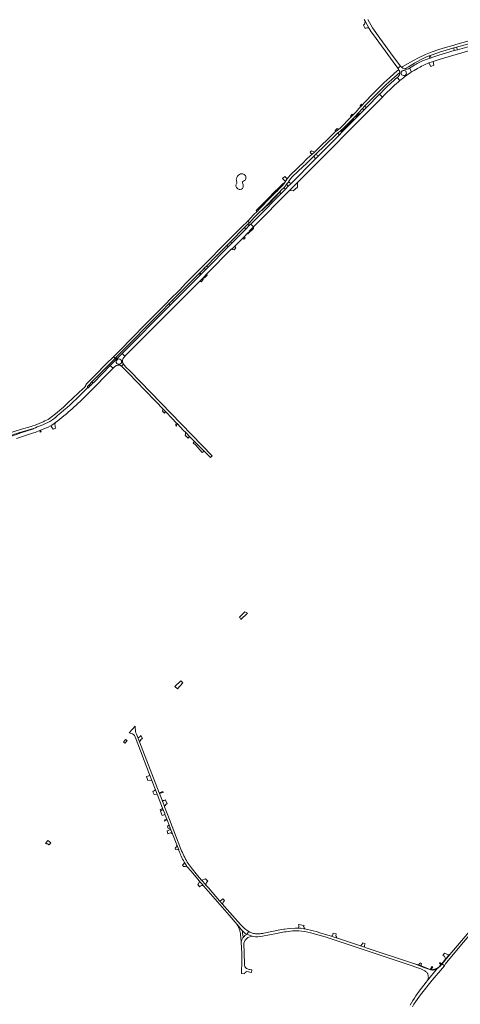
# Model space of a CAD drawing. Header units: metres. Extents: x 166325 to 190320, y 381923 to 404576.
# Tile 478 of 656: x 169504 to 170089, y 392892 to 394197. Entities that reach past the tile are written whole.
import ezdxf

# ---------------------------------------------------------------- set-up
doc = ezdxf.new("R2010")
doc.units = ezdxf.units.M
for name, color, linetype, lineweight in [('B-WE-OG-WATER_MEER-GV', 8, 'Continuous', 18), ('B-WE-VH-VERHARDING_ASFALT-GV', 8, 'Continuous', 18), ('B-WE-VH-VERHARDING_BETON-GV', 8, 'Continuous', 18), ('B-WE-VH-VERHARDING_BETONSTRAATSTEEN-GV', 8, 'Continuous', 18), ('B-WE-VH-VERHARDING_HALFVERHARDING-GV', 8, 'Continuous', 18), ('B-WE-VH-VERHARDING_STRAATBAKSTEEN-GV', 8, 'Continuous', 18)]:
    doc.layers.add(name, color=color, linetype=linetype, lineweight=lineweight)

msp = doc.modelspace()

# ---------------------------------------------------------------- linework, layer by layer
at = {"layer": 'B-WE-OG-WATER_MEER-GV', "flags": 128}
for points in [[(169792.448, 393980.257), (169791.328, 393977.508)], [(169801.25, 393983.097), (169802.743, 393983.715)], [(169803.266, 393991.079), (169802.156, 393991.961)]]:
    msp.add_lwpolyline(points, dxfattribs=at)
at = {"layer": 'B-WE-OG-WATER_MEER-GV'}
for points in [[(169791.878, 393986.227, 0.13733234), (169792.663, 393981.967)], [(169795.971, 393991.795, 0.20462423), (169791.878, 393986.227)], [(169792.663, 393981.967, -0.13515697), (169792.448, 393980.257)], [(169802.156, 393991.961, 0.29555349), (169795.971, 393991.795)], [(169799.929, 393980.459, -0.3974532), (169801.25, 393983.097)], [(169801.148, 393976.557, 0.11195588), (169799.929, 393980.459)], [(169802.743, 393983.715, 0.4270838), (169803.266, 393991.079)], [(169791.328, 393977.508, 0.41830607), (169796.839, 393971.831)], [(169796.839, 393971.831, 0.40675859), (169801.148, 393976.557)]]:
    msp.add_lwpolyline(points, format="xyb", dxfattribs=at)
at = {"layer": 'B-WE-VH-VERHARDING_ASFALT-GV', "flags": 128}
for points in [[(169961.63, 394197.139), (169962.658, 394194.998), (169965.244, 394190.08), (169968.08, 394185.302), (169970.945, 394180.974), (169974.014, 394176.788), (170000.056, 394140.874), (170006.248, 394132.592), (170008.052, 394133.91), (170009.856, 394135.228), (170000.047, 394148.135), (169982.42, 394172.341), (169972.72, 394186.031), (169966.531, 394197.318)], [(170107.088, 394167.1), (170130.129, 394173.68), (170131.342, 394174.026), (170142.323, 394177.162), (170146.186, 394178.315), (170197.432, 394193.084), (170196.924, 394196.331), (170196.875, 394196.585), (170145.095, 394181.775), (170141.33, 394180.698), (170105.754, 394170.522), (170102.046, 394169.462), (170083.085, 394164.038), (170079.311, 394162.959), (170079.189, 394162.925), (170069.248, 394160.14), (170060.466, 394157.412), (170051.589, 394154.366), (170042.878, 394150.898), (170034.539, 394146.815), (170026.151, 394142.302), (170012.07, 394134.277), (170011.067, 394134.067), (170011.711, 394133.393)], [(170047.372, 394139.565), (170050.203, 394140.682), (170053.058, 394141.737), (170056.965, 394143.066), (170060.91, 394144.277), (170131.601, 394164.735), (170132.865, 394165.101), (170138.645, 394166.774), (170153.251, 394171.001), (170159.022, 394172.641), (170166.125, 394174.66), (170192.818, 394182.246), (170192.834, 394182.25), (170191.394, 394187.365), (170148.464, 394175.192), (170142.159, 394173.34), (170132.346, 394170.546), (170131.154, 394170.207), (170108.22, 394163.678), (170103.732, 394162.4), (170085.273, 394157.142)], [(170015.6, 394131.325), (170016.311, 394132.137), (170020.085, 394134.57), (170028.057, 394139.235), (170036.268, 394143.657), (170044.183, 394147.528), (170047.746, 394148.97), (170049.189, 394149.554), (170052.787, 394151.011), (170061.378, 394153.993), (170080.228, 394159.43), (170083.935, 394160.489), (170103.339, 394166.03), (170107.088, 394167.1)], [(170085.273, 394157.142), (170081.062, 394155.942), (170060.661, 394150.131), (170052.553, 394147.406), (170050.329, 394146.579), (170048.79, 394146.006), (170042.391, 394143.625)], [(170028.606, 394137.004), (170023.739, 394133.9), (170021.397, 394132.538), (170024.447, 394127.674), (170027.777, 394129.559), (170032.112, 394132.229)], [(170005.834, 394129.449), (169995.381, 394120.529), (169987.722, 394113.234), (169974.296, 394100.033), (169961.002, 394086.437), (169959.034, 394084.175), (169956.549, 394081.366), (169954.47, 394079.041), (169952.83, 394077.012), (169950.867, 394074.806), (169947.231, 394071.07), (169946.845, 394070.673), (169944.234, 394068.018), (169943.976, 394067.755), (169929.478, 394053.009), (169927.519, 394051.49), (169924.193, 394049.075), (169924.078, 394048.992), (169922.251, 394047.566), (169895.348, 394021.213), (169891.985, 394018.299), (169889.941, 394016.527), (169885.042, 394011.935), (169879.963, 394006.97), (169875.678, 394002.974), (169870.588, 393998.065), (169865.516, 393993.052), (169863.443, 393990.922), (169861.039, 393988.268), (169859.226, 393985.923), (169859.077, 393985.73), (169857.59, 393983.464), (169856.914, 393982.422), (169855.123, 393979.655), (169852.596, 393976.706), (169852.326, 393976.426), (169848.393, 393972.342), (169845.428, 393969.344), (169845.201, 393969.115), (169837.747, 393961.579), (169822.353, 393945.969), (169819.357, 393942.886), (169814.811, 393938.208), (169806.924, 393930.093), (169809.146, 393927.86), (169815.733, 393934.628), (169824.155, 393942.985), (169825.324, 393944.193), (169828.286, 393947.251), (169845.774, 393964.958), (169848.096, 393967.267), (169849.361, 393968.575), (169851.511, 393970.797), (169854.813, 393974.128), (169856.235, 393975.563), (169858.959, 393979.159), (169860.94, 393981.775), (169861.229, 393982.164)], [(169861.229, 393982.164), (169863.807, 393986.033), (169864.262, 393986.565), (169865.55, 393988.069), (169874.427, 393996.821), (169884.859, 394006.503), (169894.755, 394016.246), (169895.023, 394016.51), (169896.843, 394018.301), (169910.37, 394031.274), (169924.123, 394044.95), (169924.601, 394045.366), (169926.117, 394046.574), (169927.846, 394047.726), (169929.12, 394048.535), (169929.863, 394049.111), (169930.245, 394049.491), (169934.592, 394053.809), (169946.301, 394065.603), (169949.323, 394068.734), (169953.97, 394073.549), (169959.153, 394079.263), (169959.17, 394079.282), (169961.665, 394081.943), (169961.831, 394082.11), (169990.298, 394110.591), (169997.993, 394117.878), (170008.788, 394127.126)], [(170008.101, 394129.472), (170007.296, 394130.798)], [(170006.606, 394114.317), (170008.842, 394116.209), (170005.32, 394120.401), (170002.641, 394118.179)], [(169983.83, 394100.134), (169983.224, 394099.432), (169981.941, 394098.142), (169983.312, 394096.782), (169985.705, 394094.406), (169988.119, 394096.884)], [(169587.327, 393701.714), (169594.61, 393708.996), (169594.487, 393709.403), (169594.441, 393709.827), (169594.476, 393710.251), (169594.589, 393710.661), (169594.777, 393711.043), (169595.003, 393711.35), (169596.548, 393713.027), (169600.074, 393716.855), (169600.433, 393717.245), (169619.001, 393735.941), (169630.968, 393748.043), (169628.872, 393750.173), (169619.33, 393740.698), (169604.909, 393726.094), (169598.846, 393720.128), (169594.107, 393715.297), (169593.792, 393714.972), (169593.292, 393714.367), (169592.856, 393713.714), (169592.489, 393713.02), (169592.435, 393712.85), (169592.27, 393712.372), (169592.087, 393711.91), (169590.369, 393709.457), (169588.753, 393707.887), (169575.218, 393695.596), (169567.859, 393688.573), (169561.649, 393682.647), (169560.976, 393682.005), (169554.236, 393676.335), (169543.884, 393668.18), (169542.211, 393666.902), (169537.889, 393665.155), (169535.414, 393663.91), (169530.168, 393661.518), (169524.951, 393659.512), (169521.783, 393658.548), (169519.64, 393657.896), (169506.786, 393653.984)], [(169594.791, 393700.979), (169628.339, 393734.957), (169626.031, 393737.169), (169624.705, 393738.44), (169602.716, 393716.154), (169602.069, 393715.496), (169597.732, 393711.082), (169597.183, 393710.523), (169595.076, 393708.531), (169594.61, 393708.996), (169587.327, 393701.714)], [(169522.747, 393655.185), (169522.885, 393654.77), (169522.843, 393654.75), (169522.881, 393654.637), (169504.475, 393648.663)], [(169507.634, 393650.57), (169522.747, 393655.185)], [(169500.365, 393641.852), (169522.731, 393649.267)], [(169531.05, 393652.24), (169532.1, 393652.667)], [(169657.754, 393257.256), (169657.696, 393258.355), (169657.701, 393259.456), (169657.752, 393260.36), (169649.634, 393251.635)], [(169655.392, 393249.379), (169656.608, 393248.004), (169657.542, 393246.423), (169676.892, 393196.27), (169679.878, 393188.531), (169684.609, 393176.269), (169684.722, 393175.977), (169686.808, 393170.569), (169694.023, 393151.87), (169694.878, 393149.652), (169696.822, 393144.614), (169697.219, 393143.585)], [(169718.465, 393097.623), (169708.823, 393121.973), (169701.043, 393142.373), (169696.67, 393153.682), (169696.032, 393155.33), (169694.197, 393160.076), (169693.913, 393160.81), (169693.292, 393162.415), (169689.884, 393171.229), (169689.51, 393172.197), (169663.477, 393239.516), (169661.194, 393245.42), (169659.422, 393250.002)], [(169697.219, 393143.585), (169699.627, 393137.345), (169700.079, 393136.174), (169702.814, 393129.084), (169704.116, 393125.71), (169704.196, 393125.502), (169707.169, 393117.796), (169712.776, 393103.264), (169715.434, 393096.374), (169715.732, 393095.603)], [(169722.658, 393080.652), (169723.151, 393079.764), (169724.404, 393077.666), (169725.75, 393075.626), (169726.858, 393074.237), (169731.333, 393068.623), (169742.913, 393055.239), (169744.442, 393053.472), (169746.948, 393050.575), (169748.33, 393048.978), (169782.23, 393009.801), (169792.944, 392997.574), (169796.19, 392993.869), (169796.691, 392993.298), (169798.387, 392991.116), (169800.236, 392989.061), (169801.12, 392988.175), (169802.032, 392987.318), (169803.785, 392985.859), (169805.685, 392984.597), (169808.379, 392988.218), (169807.393, 392988.852), (169805.817, 392989.939), (169804.286, 392991.089), (169802.803, 392992.301), (169801.371, 392993.57), (169799.991, 392994.897), (169798.667, 392996.277), (169797.4, 392997.71), (169776.19, 393021.59), (169773.73, 393024.405), (169769.741, 393028.97), (169754.748, 393046.128), (169751.565, 393049.771), (169750.525, 393050.961), (169746.734, 393055.299), (169745.88, 393056.277), (169740.203, 393062.773), (169731.902, 393073.072), (169729.236, 393076.541), (169726.836, 393080.199)], [(169873.809, 392992.838), (169871.826, 392992.788), (169869.85, 392992.62), (169861.95, 392992.24), (169856.159, 392991.447), (169854.758, 392991.261), (169852.182, 392990.863), (169849.619, 392990.39), (169828.396, 392986.018), (169827.159, 392985.79), (169825.395, 392985.535), (169823.621, 392985.359), (169821.841, 392985.263), (169820.059, 392985.247), (169818.278, 392985.311), (169817.38, 392985.387), (169816.034, 392985.565), (169814.7, 392985.821), (169813.384, 392986.153), (169812.089, 392986.56), (169810.82, 392987.041), (169809.582, 392987.595), (169808.379, 392988.218), (169805.685, 392984.597), (169812.663, 392981.926), (169812.818, 392981.937), (169812.974, 392981.947), (169814.102, 392981.79)], [(169826.67, 392982.04), (169836.02, 392983.71), (169845.323, 392985.63), (169851.536, 392986.912), (169855.743, 392987.78), (169857.88, 392988.087), (169861.027, 392988.539), (169866.341, 392989.04), (169870.637, 392989.191), (169874.933, 392989.02)], [(169882.619, 392991.73), (169881.597, 392991.919), (169877.498, 392992.61), (169875.657, 392992.776), (169873.809, 392992.838)], [(169890.572, 392986.599), (169895.315, 392985.393), (169900.03, 392984.08), (169909.57, 392981.13), (170023.801, 392943.409), (170030.151, 392941.22), (170036.591, 392938.76), (170040.073, 392937.195), (170041.034, 392936.671), (170041.963, 392936.089), (170042.853, 392935.452), (170043.68, 392934.78), (170044.277, 392934.161), (170044.815, 392933.489), (170045.287, 392932.77), (170045.691, 392932.011), (170046.022, 392931.217), (170046.278, 392930.396), (170046.457, 392929.554), (170046.557, 392928.7), (170046.577, 392927.84), (170046.518, 392926.982), (170046.378, 392926.133), (170046.161, 392925.301), (170045.867, 392924.492), (170045.5, 392923.715), (170045.107, 392923.043), (170058.938, 392939.684), (170058.882, 392939.637), (170058.148, 392939.087), (170057.369, 392938.602), (170056.55, 392938.188), (170055.699, 392937.846), (170054.822, 392937.58), (170053.924, 392937.391), (170053.013, 392937.281), (170052.097, 392937.251), (170051.181, 392937.301), (170050.273, 392937.43), (170049.379, 392937.638), (170048.507, 392937.923), (170040.745, 392940.824), (170028.84, 392945.3), (170024.231, 392946.76), (169964.224, 392966.596), (169961.937, 392967.352), (169956.602, 392969.116), (169925.882, 392979.272), (169924.178, 392979.835), (169917.813, 392981.939), (169910.458, 392984.37), (169904.083, 392986.314), (169897.677, 392988.15)], [(169802.708, 392945.35), (169801.835, 392973.061), (169803.68, 392976.86), (169807.256, 392980.551), (169812.663, 392981.926), (169805.685, 392984.597)], [(169798.081, 392974.053), (169798.961, 392959.263), (169799.05, 392949.406), (169798.57, 392932.796), (169802.631, 392932.225)], [(169805.82, 392935.11), (169812.126, 392934.143), (169812.572, 392937.415), (169809.847, 392938.032)], [(170025.558, 392888.67), (170027.513, 392891.921), (170029.535, 392895.129), (170031.626, 392898.295), (170033.782, 392901.415), (170036.004, 392904.49), (170051.746, 392923.85), (170067.89, 392942.92), (170064.849, 392945.347), (170063.965, 392944.334), (170063.363, 392943.641), (170062.353, 392942.575), (170061.286, 392941.567), (170060.165, 392940.618), (170058.995, 392939.731), (170058.938, 392939.684), (170045.107, 392923.043), (170043.681, 392920.959), (170034.499, 392909.302), (170032.314, 392906.301), (170030.191, 392903.255), (170028.132, 392900.166), (170026.137, 392897.035), (170024.207, 392893.863), (170022.343, 392890.652)]]:
    msp.add_lwpolyline(points, dxfattribs=at)
at = {"layer": 'B-WE-VH-VERHARDING_ASFALT-GV'}
for points in [[(170042.391, 394143.625, 0.05606764), (170028.606, 394137.004)], [(170032.112, 394132.229, -0.03069443), (170047.372, 394139.565)], [(170007.296, 394130.798, -0.06225493), (170005.834, 394129.449)], [(170008.788, 394127.126, 0.09333524), (170008.101, 394129.472)], [(170011.711, 394133.393, 0.14818557), (170015.6, 394131.325)], [(170002.641, 394118.179, 0.02121757), (169983.83, 394100.134)], [(169988.119, 394096.884, -0.01932042), (170006.606, 394114.317)], [(169552.042, 393663.065, 0.03841854), (169594.791, 393700.979)], [(169587.327, 393701.714, -0.02597281), (169554.635, 393672.149)], [(169532.915, 393659.074, 0.09873155), (169554.635, 393672.149)], [(169506.786, 393653.984, 0.034342), (169485.264, 393646.34)], [(169532.915, 393659.074, -0.01369777), (169522.747, 393655.185)], [(169532.1, 393652.667, 0.02838937), (169545.301, 393658.638)], [(169545.301, 393658.638, 0.01736756), (169552.042, 393663.065)], [(169481.079, 393640.631, -0.0483247), (169507.634, 393650.57)], [(169504.475, 393648.663, 0.0274454), (169482.056, 393640.056)], [(169522.731, 393649.267, 0.01403323), (169531.05, 393652.24)], [(169649.634, 393251.635, -0.16947974), (169655.392, 393249.379)], [(169659.422, 393250.002, -0.09757727), (169657.754, 393257.256)], [(169715.732, 393095.603, 0.04374383), (169722.658, 393080.652)], [(169726.836, 393080.199, -0.04174037), (169718.465, 393097.623)], [(169874.933, 392989.02, -0.0504591), (169890.572, 392986.599)], [(169897.677, 392988.15, 0.02373136), (169882.619, 392991.73)], [(169805.685, 392984.597, 0.09423668), (169801.216, 392980.768)], [(169814.102, 392981.79, 0.08052175), (169826.67, 392982.04)], [(169805.476, 392939.266, -0.26754492), (169802.708, 392945.35)], [(169809.847, 392938.032, -0.17474717), (169805.476, 392939.266)], [(169802.631, 392932.225, -0.29700125), (169805.82, 392935.11)]]:
    msp.add_lwpolyline(points, format="xyb", dxfattribs=at)
at = {"layer": 'B-WE-VH-VERHARDING_ASFALT-GV', "flags": 128}
for points in [[(169833.463, 393948.664), (169810.971, 393926.024), (169812.575, 393924.411), (169814.565, 393922.411), (169862.321, 393970.384), (169872.953, 393981.03), (169985.705, 394094.406), (169983.312, 394096.782), (169981.941, 394098.142), (169964.815, 394080.924), (169960.461, 394076.515), (169951.876, 394067.895), (169947.542, 394063.561), (169932.382, 394048.215), (169927.785, 394043.615), (169900.998, 394016.659), (169896.765, 394012.414), (169864.519, 393979.911), (169860.316, 393975.708), (169857.557, 393972.947), (169852.914, 393968.296), (169850.321, 393965.69), (169838.002, 393953.311), (169837.721, 393953.024)], [(169727.869, 393845.853), (169742.424, 393860.526), (169743.299, 393861.409), (169747.699, 393865.844), (169749.707, 393867.882), (169752.138, 393870.348), (169764.776, 393883.172), (169779.96, 393898.453), (169783.51, 393902.027), (169784.564, 393903.087), (169802.488, 393921.269), (169802.85, 393921.627), (169807.197, 393925.93), (169809.146, 393927.86), (169806.924, 393930.093), (169806.839, 393930.005), (169805.167, 393928.312), (169800.534, 393923.62), (169797.046, 393920.089), (169781.67, 393904.705), (169777.584, 393900.618), (169750.355, 393873.171), (169746.098, 393868.824), (169731.183, 393853.9), (169724.979, 393847.541), (169716.394, 393838.637), (169703.857, 393826.032), (169699.101, 393821.251), (169683.226, 393805.291), (169670.68, 393792.41), (169654.219, 393775.692), (169637.134, 393758.376), (169628.872, 393750.173), (169630.968, 393748.043), (169631.11, 393748.186), (169632.008, 393749.095), (169636.967, 393754.109), (169651.98, 393769.109), (169675.498, 393792.809), (169692.735, 393810.247), (169702.994, 393820.719), (169706.918, 393824.725), (169708.249, 393826.083)], [(169742.806, 393850.049), (169747.69, 393854.899), (169747.765, 393854.972), (169752.68, 393859.888), (169785.543, 393893.157), (169785.933, 393892.766), (169789.795, 393896.693), (169800.333, 393907.369), (169802.152, 393909.205), (169802.582, 393909.639), (169806.32, 393913.4), (169809.282, 393916.373), (169808.89, 393916.723), (169814.505, 393922.351), (169814.565, 393922.411), (169812.575, 393924.411), (169810.971, 393926.024), (169810.396, 393925.445), (169809.878, 393924.914), (169803.832, 393918.718), (169786.899, 393901.732), (169786.405, 393901.234), (169780.431, 393895.219), (169780.334, 393895.192), (169779.551, 393894.357), (169755.013, 393869.562), (169750.5, 393865.114), (169745.365, 393859.859), (169745.151, 393859.636), (169744.292, 393858.738), (169744.152, 393858.592), (169709.313, 393823.667), (169703.773, 393818.134), (169640.439, 393754.332), (169642.182, 393752.592), (169644.006, 393750.772), (169712.912, 393820.007)], [(169788.868, 393891.943), (169791.266, 393894.449), (169790.729, 393895.369), (169790.632, 393895.535), (169790.364, 393895.995), (169790.177, 393896.315), (169789.795, 393896.693), (169785.933, 393892.766), (169786.304, 393892.394), (169786.83, 393892.918), (169787.223, 393892.419)], [(169757.79, 393616.76), (169759.947, 393618.748), (169650.967, 393730.882), (169645.509, 393736.562), (169642.133, 393740.401), (169639.551, 393737.773), (169643.121, 393734.367), (169648.497, 393728.903), (169660.34, 393716.587), (169669.551, 393706.88), (169685.757, 393690.143), (169693.976, 393681.682), (169697.657, 393677.892), (169698.472, 393677.043), (169706.889, 393668.274), (169712.209, 393662.768), (169713.192, 393661.751), (169722.005, 393652.628), (169724.249, 393650.308), (169730.85, 393643.482), (169733.925, 393640.303), (169736.32, 393637.894), (169749.053, 393625.068), (169757.407, 393616.408)], [(170243.017, 393151.581), (170244.543, 393153.389), (170246.811, 393156.075), (170267.984, 393181.152), (170281.043, 393196.204), (170288.814, 393204.482), (170299.312, 393215.093), (170350.112, 393263.513), (170348.048, 393265.684), (170297.573, 393217.693), (170286.834, 393207.044), (170278.833, 393198.452), (170270.913, 393189.492), (170262.144, 393179.243), (170110.859, 393000), (170075.261, 392957.76), (170064.849, 392945.347), (170067.89, 392942.92), (170069.43, 392945.46), (170071.311, 392947.83), (170088.272, 392968.25)]]:
    msp.add_lwpolyline(points, close=True, dxfattribs=at)
at = {"layer": 'B-WE-VH-VERHARDING_BETON-GV', "flags": 128}
for points in [[(169702.814, 393129.084), (169700.502, 393127.856), (169701.554, 393124.985), (169704.116, 393125.71)], [(169712.776, 393103.264), (169712.387, 393101.016), (169711.898, 393100.237), (169710.635, 393098.573), (169711.246, 393097.162), (169712.991, 393097.323), (169715.434, 393096.374)], [(169744.442, 393053.472), (169742.913, 393055.239), (169742.791, 393054.172), (169742.639, 393053.339), (169742.295, 393052.285), (169741.8, 393051.457), (169740.843, 393050.675), (169742.98, 393047.387), (169743.973, 393048.254), (169745.704, 393049.085), (169747.488, 393049.119), (169748.33, 393048.978), (169746.948, 393050.575)]]:
    msp.add_lwpolyline(points, close=True, dxfattribs=at)
at = {"layer": 'B-WE-VH-VERHARDING_BETONSTRAATSTEEN-GV', "flags": 128}
for points in [[(169968.08, 394185.302), (169965.244, 394190.08), (169962.658, 394194.998), (169962.133, 394191.946), (169961.756, 394190.815), (169960.778, 394189.64), (169960.981, 394188.911), (169962.749, 394185.455), (169963.365, 394185.925), (169965.094, 394186.33), (169966.133, 394186.254), (169966.783, 394186.102)], [(170049.189, 394149.554), (170047.746, 394148.97), (170048.694, 394146.279), (170048.79, 394146.006), (170050.329, 394146.579), (170050.228, 394146.842)], [(170083.935, 394160.489), (170080.228, 394159.43), (170081.062, 394155.942), (170085.273, 394157.142)], [(169950.069, 394068.293), (169954.645, 394072.919), (169953.97, 394073.549), (169949.323, 394068.734)], [(169960.461, 394076.515), (169964.815, 394080.924), (169963.686, 394081.126), (169961.831, 394082.11), (169961.665, 394081.943), (169959.17, 394079.282), (169959.153, 394079.263), (169960.256, 394078.364)], [(169947.065, 394064.851), (169947.315, 394065.081), (169946.902, 394065.42), (169946.622, 394065.558), (169946.301, 394065.603), (169934.592, 394053.809), (169930.245, 394049.491), (169930.621, 394048.762), (169930.868, 394048.593), (169931.138, 394048.85)], [(169947.542, 394063.561), (169951.876, 394067.895), (169950.393, 394068.196), (169950.069, 394068.293), (169949.323, 394068.734), (169946.301, 394065.603), (169946.622, 394065.558), (169946.902, 394065.42), (169947.315, 394065.081), (169947.745, 394064.348), (169947.71, 394063.984)], [(169924.193, 394049.075), (169927.519, 394051.49), (169926.634, 394052.15), (169925.575, 394052.94), (169922.888, 394050.158), (169923.442, 394049.698)], [(169927.785, 394043.615), (169932.382, 394048.215), (169931.272, 394048.315), (169930.868, 394048.593), (169930.621, 394048.762), (169930.245, 394049.491), (169929.863, 394049.111), (169929.12, 394048.535), (169927.846, 394047.726), (169926.117, 394046.574), (169926.638, 394046.429), (169927.006, 394046.056), (169927.437, 394045.62), (169927.69, 394045.002)], [(169889.839, 394021.499), (169891.985, 394018.299), (169895.348, 394021.213), (169891.589, 394023.179)], [(169896.765, 394012.414), (169900.998, 394016.659), (169897.204, 394018.069), (169896.843, 394018.301), (169895.023, 394016.51), (169894.755, 394016.246)], [(169852.326, 393976.426), (169852.596, 393976.706), (169855.123, 393979.655), (169854.435, 393980.329), (169850.924, 393976.783)], [(169853.168, 393986.291), (169856.914, 393982.422), (169857.59, 393983.464), (169859.077, 393985.73), (169859.226, 393985.923), (169856.202, 393989.205)], [(169864.519, 393979.911), (169862.691, 393980.812), (169861.561, 393981.845), (169861.229, 393982.164), (169860.94, 393981.775), (169858.959, 393979.159), (169859.333, 393978.482), (169860.316, 393975.708)], [(169867.156, 393970.069), (169872.801, 393975.16), (169872.953, 393981.03), (169862.321, 393970.384)], [(169845.201, 393969.115), (169845.428, 393969.344), (169845.047, 393971.06), (169844.806, 393970.817), (169832, 393957.909), (169818.219, 393944.018), (169819.357, 393942.886), (169822.353, 393945.969), (169837.747, 393961.579)], [(169825.324, 393944.193), (169825.67, 393943.837), (169832.294, 393950.495), (169832.667, 393950.873), (169835.666, 393953.908), (169849.759, 393968.169), (169849.361, 393968.575), (169848.096, 393967.267), (169845.774, 393964.958), (169828.286, 393947.251)], [(169845.047, 393971.06), (169845.428, 393969.344), (169848.393, 393972.342), (169852.326, 393976.426), (169850.924, 393976.783), (169850.027, 393975.877), (169847.353, 393973.385)], [(169852.914, 393968.296), (169857.557, 393972.947), (169855.538, 393973.403), (169855.141, 393973.725), (169854.813, 393974.128), (169851.511, 393970.797), (169849.361, 393968.575), (169849.759, 393968.169), (169849.917, 393968.008), (169850.048, 393967.671), (169850.321, 393965.69)], [(169809.878, 393924.914), (169807.98, 393925.173), (169807.197, 393925.93), (169802.85, 393921.627), (169802.891, 393921.587), (169803.227, 393921.189), (169803.498, 393920.744), (169803.698, 393920.263), (169803.822, 393919.757), (169803.867, 393919.238), (169803.832, 393918.718)], [(169814.45, 393920.105), (169814.505, 393922.351), (169808.89, 393916.723), (169809.282, 393916.373), (169806.32, 393913.4), (169806.776, 393912.947), (169806.883, 393913.044), (169807.314, 393912.885)], [(169786.405, 393901.234), (169783.51, 393902.027), (169779.96, 393898.453), (169780.157, 393897.586), (169780.431, 393895.219)], [(169755.013, 393869.562), (169752.75, 393870.023), (169752.138, 393870.348), (169749.707, 393867.882), (169750.123, 393867.382), (169750.5, 393865.114)], [(169743.299, 393861.409), (169742.424, 393860.526), (169744.292, 393858.738), (169745.151, 393859.636)], [(169748.048, 393852.695), (169747.69, 393854.899), (169742.806, 393850.049), (169745.175, 393849.272)], [(169753.283, 393858.529), (169752.68, 393859.888), (169747.765, 393854.972), (169749.501, 393854.626)], [(169709.313, 393823.667), (169707.447, 393824.463), (169706.918, 393824.725), (169702.994, 393820.719), (169703.183, 393820.174), (169703.773, 393818.134)], [(169632.256, 393748.844), (169632.008, 393749.095), (169631.11, 393748.186), (169632.665, 393746.672), (169633.542, 393747.55)], [(169602.069, 393715.496), (169600.9, 393716.029), (169600.074, 393716.855), (169596.548, 393713.027), (169597.611, 393711.82), (169597.732, 393711.082)], [(169693.797, 393678.103), (169696.547, 393675.575), (169697.461, 393676.638), (169698.472, 393677.043), (169697.657, 393677.892), (169693.976, 393681.682), (169694.229, 393679.671)], [(169711.625, 393660.048), (169711.491, 393659.378), (169712.434, 393658.177), (169713.192, 393661.751), (169712.209, 393662.768)], [(169723.871, 393646.096), (169724.987, 393644.963), (169725.148, 393645.007), (169728.118, 393642.245), (169729.05, 393643.372), (169730.85, 393643.482), (169724.249, 393650.308), (169724.511, 393647.76)], [(169734.408, 393636.196), (169737.952, 393632.779), (169746.654, 393623.425), (169749.053, 393625.068), (169736.32, 393637.894)], [(169797.978, 393401.871), (169806.677, 393410.225), (169803.021, 393412.026), (169796.097, 393404.799), (169796.339, 393404.422)], [(169646.945, 393241.365), (169644.839, 393243.05), (169642.185, 393239.412), (169644.216, 393237.991)], [(169661.194, 393245.42), (169663.477, 393239.516), (169665.088, 393242.262), (169665.399, 393242.676), (169667.353, 393244.191), (169665.236, 393248.206), (169664.101, 393246.929), (169663.016, 393245.84), (169662.396, 393245.532)], [(169676.892, 393196.27), (169675.664, 393194.674), (169672.906, 393193.812), (169674.626, 393188.558), (169676.942, 393188.997), (169679.878, 393188.531)], [(169684.722, 393175.977), (169684.609, 393176.269), (169682.611, 393174.685), (169682.282, 393174.381), (169681.256, 393173.903), (169681.29, 393173.263), (169682.925, 393169.874), (169686.808, 393170.569)], [(169694.023, 393151.87), (169693.038, 393150.576), (169690.706, 393149.832), (169691.128, 393148.177), (169694.878, 393149.652)], [(169693.589, 393142.255), (169697.219, 393143.585), (169696.822, 393144.614), (169694.878, 393149.652), (169691.128, 393148.177), (169692.572, 393144.323)], [(169696.4, 393134.914), (169696.466, 393134.744), (169698.327, 393135.481), (169700.079, 393136.174), (169699.627, 393137.345), (169697.809, 393136.625), (169696.09, 393135.945), (169696.172, 393135.733)], [(169704.196, 393125.502), (169703.954, 393123.743), (169703.572, 393123.208), (169699.97, 393121.844), (169701.141, 393117.756), (169704.686, 393118.915), (169705.217, 393118.936), (169707.169, 393117.796)], [(169541.734, 393109.14), (169538.608, 393104.957), (169540.02, 393104.721), (169541.488, 393104.325), (169543.407, 393103.12), (169545.779, 393105.81)], [(169724.404, 393077.666), (169723.151, 393079.764), (169721.656, 393077.435), (169720.579, 393076.467), (169721.721, 393074.298), (169724.458, 393074.661), (169726.858, 393074.237), (169725.75, 393075.626)], [(169746.734, 393055.299), (169750.525, 393050.961), (169751.565, 393049.771), (169751.639, 393051.817), (169752.277, 393053.411), (169753.907, 393055.042), (169750.934, 393058.353), (169749.644, 393057.496), (169747.463, 393056.603), (169745.88, 393056.277)], [(169776.315, 393029.377), (169773.804, 393031.791), (169772.528, 393030.484), (169771.474, 393029.628), (169769.741, 393028.97), (169773.73, 393024.405), (169774.06, 393025.981), (169774.503, 393027.002), (169775.044, 393027.801)], [(169873.809, 392992.838), (169875.657, 392992.776), (169877.498, 392992.61), (169881.597, 392991.919), (169882.619, 392991.73), (169881.695, 392993.013), (169881.189, 392994.942), (169881.802, 392996.476), (169874.333, 392997.508), (169874.908, 392995.851), (169874.705, 392994.512)], [(170075.261, 392957.76), (170074.861, 392958.11), (170074.259, 392957.379), (170073.008, 392955.859), (170070.529, 392952.847), (170069.457, 392951.545), (170066.121, 392947.49), (170064.531, 392945.6), (170064.849, 392945.347)]]:
    msp.add_lwpolyline(points, close=True, dxfattribs=at)
for points in [[(170011.711, 394133.393), (170011.067, 394134.067), (170009.856, 394135.228), (170008.052, 394133.91), (170006.248, 394132.592), (170006.807, 394131.605), (170007.296, 394130.798), (170008.101, 394129.472)], [(170024.447, 394127.674), (170021.397, 394132.538)], [(170006.346, 394121.334), (170005.32, 394120.401), (170008.842, 394116.209)], [(170008.842, 394116.209), (170008.885, 394116.158), (170013.415, 394119.93), (170015.347, 394121.513)], [(169640.439, 393754.332), (169640.33, 393754.435), (169633.542, 393747.55), (169632.665, 393746.672), (169632.489, 393746.496), (169624.613, 393738.547), (169624.705, 393738.44), (169626.031, 393737.169), (169628.339, 393734.957), (169628.418, 393734.881), (169630.907, 393737.38)], [(169642.668, 393749.253), (169644.087, 393750.691), (169644.006, 393750.772), (169642.182, 393752.592), (169640.439, 393754.332)], [(169639.551, 393737.773), (169642.133, 393740.401)], [(169917.813, 392981.939), (169924.178, 392979.835), (169925.882, 392979.272), (169925.405, 392979.841), (169924.981, 392980.451), (169924.616, 392981.094), (169924.313, 392981.762), (169924.076, 392982.448)], [(169924.076, 392982.448), (169924.072, 392982.46), (169924.116, 392985.135), (169920.461, 392986.075), (169920.104, 392984.674)], [(169961.946, 392970.19), (169962.64, 392971.85), (169959.27, 392973.17), (169959.051, 392972.249), (169958.696, 392971.586), (169958.036, 392970.662), (169957.454, 392969.96), (169957.047, 392969.613), (169956.602, 392969.116), (169961.937, 392967.352), (169961.82, 392969.238)], [(170046.632, 392939.058), (170037.198, 392942.676), (170033.251, 392944.19), (170033.183, 392944.207), (170028.84, 392945.3), (170040.745, 392940.824), (170048.507, 392937.923), (170049.379, 392937.638), (170050.273, 392937.43), (170051.181, 392937.301), (170052.097, 392937.251), (170053.013, 392937.281), (170053.924, 392937.391), (170054.822, 392937.58), (170055.699, 392937.846)], [(170055.699, 392937.846), (170056.55, 392938.188), (170057.369, 392938.602), (170058.148, 392939.087), (170058.882, 392939.637), (170058.938, 392939.684), (170058.995, 392939.731), (170060.165, 392940.618), (170061.286, 392941.567), (170062.353, 392942.575), (170063.363, 392943.641), (170063.965, 392944.334), (170064.849, 392945.347), (170064.531, 392945.6), (170064.395, 392945.438), (170064.326, 392945.356), (170063.47, 392944.441), (170062.421, 392943.32)]]:
    msp.add_lwpolyline(points, dxfattribs=at)
at = {"layer": 'B-WE-VH-VERHARDING_BETONSTRAATSTEEN-GV'}
for points in [[(170008.788, 394127.126, -0.25381222), (170006.346, 394121.334)], [(170011.108, 394124.044, -0.21976744), (170010.415, 394126.759)], [(170011.736, 394129.058, 0.15862787), (170010.415, 394126.759)], [(170011.108, 394124.044, 0.17231195), (170013.587, 394122.833)], [(170011.736, 394129.058, -0.20156882), (170014.405, 394129.728)], [(170016.189, 394123.528, -0.19418819), (170013.587, 394122.833)], [(170014.405, 394129.728, -0.16565666), (170016.681, 394128.509)], [(170015.347, 394121.513, -0.03662136), (170024.447, 394127.674)], [(170021.397, 394132.538, -0.20306086), (170015.6, 394131.325)], [(170016.189, 394123.528, 0.19121463), (170017.452, 394125.791)], [(170016.681, 394128.509, -0.19238646), (170017.452, 394125.791)], [(169632.687, 393742.512, -0.19326433), (169632.834, 393745.239)], [(169634.718, 393747.043, 0.16974217), (169632.834, 393745.239)], [(169637.497, 393747.007, 0.1928754), (169634.718, 393747.043)], [(169639.444, 393745.03, 0.15035579), (169637.497, 393747.007)], [(169639.353, 393742.178, 0.19600464), (169639.444, 393745.03)], [(169642.133, 393740.401, -0.38488536), (169642.668, 393749.253)], [(169630.907, 393737.38, -0.35134157), (169639.551, 393737.773)], [(169634.533, 393740.441, -0.17589149), (169632.687, 393742.512)], [(169634.533, 393740.441, 0.19853707), (169637.399, 393740.372)], [(169637.399, 393740.372, 0.1441559), (169639.353, 393742.178)], [(169920.104, 392984.674, -0.21686718), (169917.813, 392981.939)], [(169961.82, 392969.238, -0.10927585), (169961.946, 392970.19)], [(170049.059, 392938.04, -0.06690332), (170046.632, 392939.058)], [(170054.892, 392938.25, -0.11717491), (170050.343, 392937.783)], [(170062.421, 392943.32, -0.14294026), (170054.892, 392938.25)]]:
    msp.add_lwpolyline(points, format="xyb", dxfattribs=at)
at = {"layer": 'B-WE-VH-VERHARDING_HALFVERHARDING-GV', "flags": 128}
for points in [[(169721.109, 393317.753), (169718.427, 393320.594), (169710.491, 393312.964), (169713.612, 393309.953)], [(169699.642, 393158.615), (169698.038, 393162.531), (169697.781, 393162.955), (169696.085, 393162.088), (169694.409, 393162.088), (169693.292, 393162.415), (169693.913, 393160.81), (169694.197, 393160.076), (169696.032, 393155.33), (169696.67, 393153.682), (169697.325, 393155.344), (169698.558, 393156.846), (169699.975, 393158.004)]]:
    msp.add_lwpolyline(points, close=True, dxfattribs=at)
for points in [[(169800.056, 392986.164), (169800.06, 392987.273), (169800.144, 392988.38), (169800.236, 392989.061), (169798.387, 392991.116), (169796.691, 392993.298), (169796.19, 392993.869), (169792.944, 392997.574), (169793.075, 392997.341), (169793.896, 392995.789), (169794.646, 392994.201), (169795.324, 392992.58), (169795.926, 392990.931), (169796.454, 392989.255), (169796.904, 392987.557), (169797.27, 392985.479), (169797.591, 392983.208), (169797.833, 392980.927), (169797.996, 392978.639), (169798.078, 392976.347), (169798.081, 392974.053)], [(169801.216, 392980.768), (169800.83, 392981.808), (169800.519, 392982.873), (169800.286, 392983.958), (169800.131, 392985.057), (169800.056, 392986.164)]]:
    msp.add_lwpolyline(points, dxfattribs=at)
at = {"layer": 'B-WE-VH-VERHARDING_HALFVERHARDING-GV'}
for points in [[(169798.081, 392974.053, -0.05732516), (169799.184, 392977.459)], [(169799.184, 392977.459, -0.06161327), (169801.216, 392980.768)]]:
    msp.add_lwpolyline(points, format="xyb", dxfattribs=at)
at = {"layer": 'B-WE-VH-VERHARDING_STRAATBAKSTEEN-GV', "flags": 128}
for points in [[(170053.058, 394141.737), (170050.203, 394140.682), (170047.372, 394139.565), (170049.714, 394135.106), (170054.08, 394136.729)], [(169955.977, 394082.686), (169956.549, 394081.366), (169959.034, 394084.175), (169957.986, 394084.804)], [(169946.845, 394070.673), (169947.231, 394071.07), (169945.874, 394071.32), (169945.354, 394071.666), (169943.106, 394069.271), (169943.538, 394068.89), (169943.784, 394068.262), (169943.976, 394067.755), (169944.234, 394068.018)], [(169800.333, 393907.369), (169800.912, 393906.827), (169801.288, 393906.475), (169801.424, 393906.348), (169801.691, 393906.098), (169803.475, 393907.922), (169803.196, 393908.192), (169802.814, 393908.563), (169802.152, 393909.205)], [(169532.807, 393650.846), (169532.1, 393652.667), (169531.05, 393652.24), (169531.764, 393650.414)], [(169693.993, 393172.43), (169694.697, 393172.636), (169694.2, 393173.914), (169689.51, 393172.197), (169689.884, 393171.229)], [(170074.259, 392957.379), (170073.385, 392957.547), (170072.345, 392957.82), (170071.329, 392958.17), (170070.342, 392958.595), (170069.389, 392959.092), (170068.032, 392959.784), (170065.911, 392956.726), (170066.787, 392956.255), (170067.372, 392955.673), (170067.899, 392955.037), (170068.363, 392954.353), (170068.759, 392953.628), (170069.084, 392952.867), (170069.334, 392952.08), (170069.457, 392951.545), (170070.529, 392952.847), (170073.008, 392955.859)], [(170063.47, 392944.441), (170064.326, 392945.356), (170064.395, 392945.438), (170062.391, 392946.83), (170062.083, 392947.044), (170061.322, 392945.821)]]:
    msp.add_lwpolyline(points, close=True, dxfattribs=at)
for points in [[(169545.301, 393658.638), (169546.502, 393657.64), (169546.711, 393657.325), (169548.839, 393654.122), (169552.51, 393655.669)], [(170033.183, 392944.207), (170033.251, 392944.19), (170037.198, 392942.676)], [(170037.539, 392945.873), (170035.526, 392946.859), (170035.104, 392946.003)], [(170036.929, 392944.507), (170037.539, 392945.873)], [(170052.407, 392941.317), (170051.262, 392942.022), (170049.059, 392938.04)], [(170050.343, 392937.783), (170052.407, 392941.317)]]:
    msp.add_lwpolyline(points, dxfattribs=at)
at = {"layer": 'B-WE-VH-VERHARDING_STRAATBAKSTEEN-GV'}
for points in [[(169551.73, 393657.269, -0.19772544), (169552.042, 393663.065)], [(169552.51, 393655.669, -0.05879308), (169551.73, 393657.269)], [(170035.104, 392946.003, -0.11916502), (170033.183, 392944.207)], [(170037.198, 392942.676, -0.19715719), (170036.929, 392944.507)], [(170049.059, 392938.04, 0.03339817), (170050.343, 392937.783)]]:
    msp.add_lwpolyline(points, format="xyb", dxfattribs=at)

doc.saveas('drawing.dxf')
